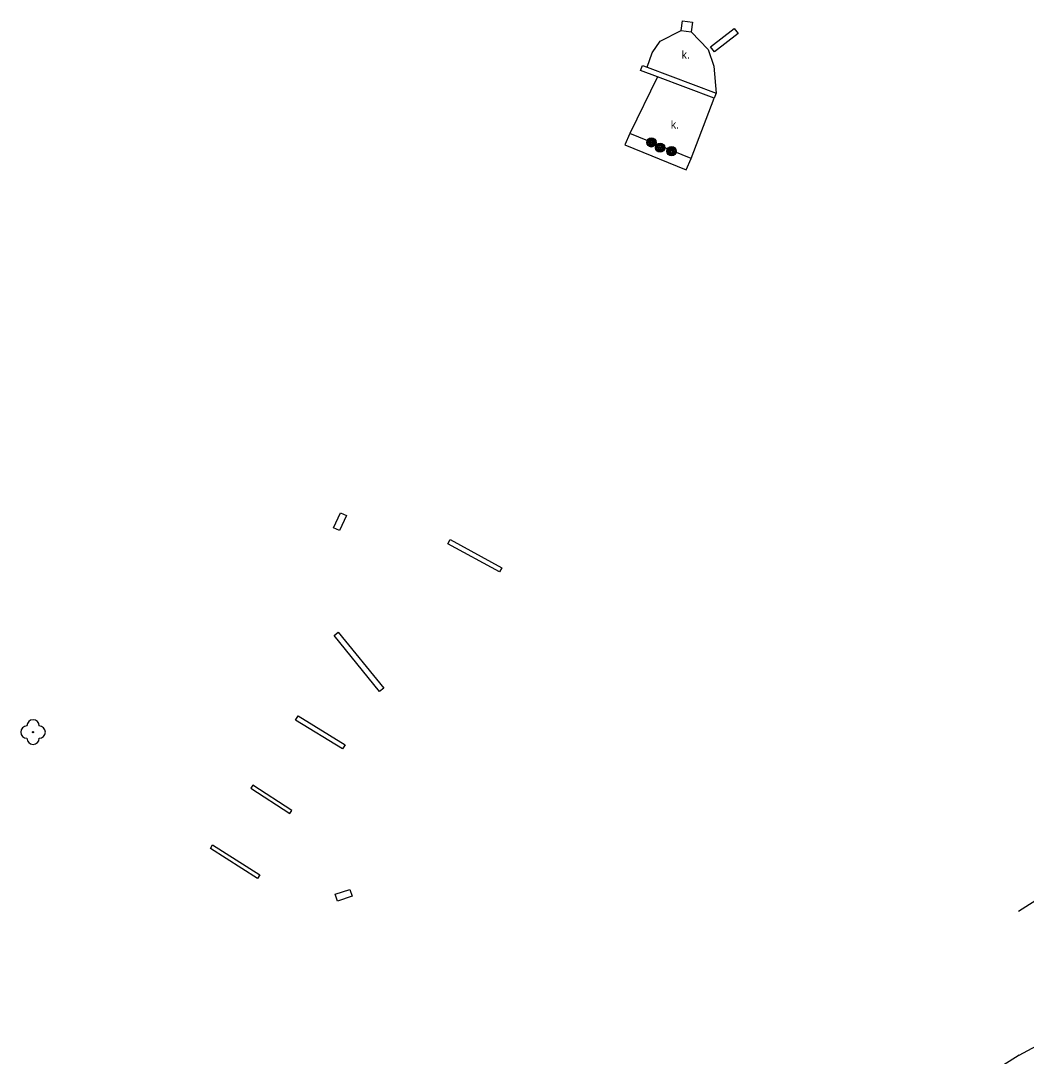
# Model space of a CAD drawing. Extents: x -600391 to -599491, y -1160176 to -1159402.
# Drawn here: x -600390.9 to -600309.3, y -1159610.8 to -1159526.7 of the extents above; entities that cross this region are included whole.
import ezdxf

# ---------------------------------------------------------------- set-up
doc = ezdxf.new("R2010")
doc.units = 0
for name, color, linetype in [('Level 11', 7, 'Continuous'), ('Level 14', 7, 'Continuous'), ('Level 22', 7, 'Continuous'), ('Level 31', 7, 'Continuous'), ('Level 40', 7, 'Continuous')]:
    doc.layers.add(name, color=color, linetype=linetype)

msp = doc.modelspace()

# ---------------------------------------------------------------- linework, layer by layer
at = {"layer": 'Level 11'}
for points in [[(-600337.29, -1159527.49), (-600337.18, -1159526.69), (-600336.39, -1159526.81), (-600336.5, -1159527.6)], [(-600340.05, -1159530.47), (-600339.64, -1159529.31), (-600339, -1159528.34), (-600337.29, -1159527.49)], [(-600337.29, -1159527.49), (-600336.5, -1159527.6)], [(-600336.5, -1159527.6), (-600335.11, -1159529.04), (-600334.66, -1159530.39), (-600334.47, -1159532.56)], [(-600334.91, -1159528.82), (-600332.99, -1159527.33), (-600332.67, -1159527.74), (-600334.59, -1159529.23), (-600334.91, -1159528.82)], [(-600339.21, -1159531.25), (-600340.59, -1159530.73), (-600340.44, -1159530.32), (-600340.05, -1159530.47)], [(-600339.21, -1159531.25), (-600341.47, -1159535.85)], [(-600340.05, -1159530.47), (-600334.47, -1159532.56)], [(-600334.62, -1159532.97), (-600339.21, -1159531.25)], [(-600336.5, -1159537.89), (-600334.62, -1159532.97)], [(-600334.47, -1159532.56), (-600334.62, -1159532.97)], [(-600341.47, -1159535.85), (-600341.87, -1159536.77), (-600336.9, -1159538.8)], [(-600336.5, -1159537.89), (-600341.47, -1159535.85)], [(-600336.9, -1159538.8), (-600336.5, -1159537.89)], [(-600364.45, -1159566.87), (-600365.02, -1159568.09), (-600365.51, -1159567.86), (-600364.94, -1159566.64), (-600364.45, -1159566.87)], [(-600356.04, -1159568.82), (-600351.86, -1159571.1), (-600352.05, -1159571.44), (-600356.23, -1159569.16), (-600356.04, -1159568.82)], [(-600361.43, -1159580.89), (-600361.77, -1159581.16), (-600365.47, -1159576.6), (-600365.13, -1159576.33), (-600361.43, -1159580.89)], [(-600364.58, -1159585.47), (-600364.79, -1159585.81), (-600368.6, -1159583.47), (-600368.39, -1159583.13), (-600364.58, -1159585.47)], [(-600369.07, -1159591.07), (-600368.9, -1159590.81), (-600372.06, -1159588.75), (-600372.23, -1159589.01), (-600369.07, -1159591.07)], [(-600371.5, -1159596.05), (-600371.69, -1159596.34), (-600375.51, -1159593.9), (-600375.33, -1159593.61), (-600371.5, -1159596.05)], [(-600309.88, -1159610.68), (-600303.78, -1159607.41), (-600293.47, -1159601.1), (-600287.07, -1159596.83)], [(-600365.37, -1159597.62), (-600364.18, -1159597.22), (-600363.99, -1159597.78), (-600365.18, -1159598.18), (-600365.37, -1159597.62)], [(-600309.88, -1159610.68), (-600319.94, -1159617.03), (-600332.03, -1159626.63)]]:
    msp.add_lwpolyline(points, dxfattribs=at)
at = {"layer": 'Level 14'}
msp.add_lwpolyline([(-600309.92, -1159598.99), (-600289.97, -1159586.33)], dxfattribs=at)
at = {"layer": 'Level 22'}
msp.add_circle((-600389.9, -1159584.45), 0.05, dxfattribs=at)
for centre, start, end in [((-600390.4, -1159584.45), 90, 270), ((-600389.9, -1159583.95), 0, 180), ((-600389.4, -1159584.45), 270, 90), ((-600389.9, -1159584.95), 180, 0)]:
    msp.add_arc(centre, 0.5, start, end, dxfattribs=at)
at = {"layer": 'Level 31'}
for centre, radius in [((-600339.71, -1159536.57), 0.375), ((-600339.71, -1159536.57), 0.305), ((-600339.71, -1159536.57), 0.235), ((-600339.71, -1159536.57), 0.165), ((-600339.71, -1159536.57), 0.0781), ((-600339.01, -1159537), 0.375), ((-600339.01, -1159537), 0.305), ((-600339.01, -1159537), 0.235), ((-600339.01, -1159537), 0.165), ((-600339.01, -1159537), 0.0781), ((-600338.08, -1159537.28), 0.375), ((-600338.08, -1159537.28), 0.305), ((-600338.08, -1159537.28), 0.235), ((-600338.08, -1159537.28), 0.165), ((-600338.08, -1159537.28), 0.0781)]:
    msp.add_circle(centre, radius, dxfattribs=at)

# ---------------------------------------------------------------- texts
at = {"layer": 'Level 40'}
for p in [(-600337.27, -1159529.77), (-600338.14, -1159535.45)]:
    msp.add_text('k. ', height=0.65, dxfattribs=at).set_placement(p)

doc.saveas('drawing.dxf')
